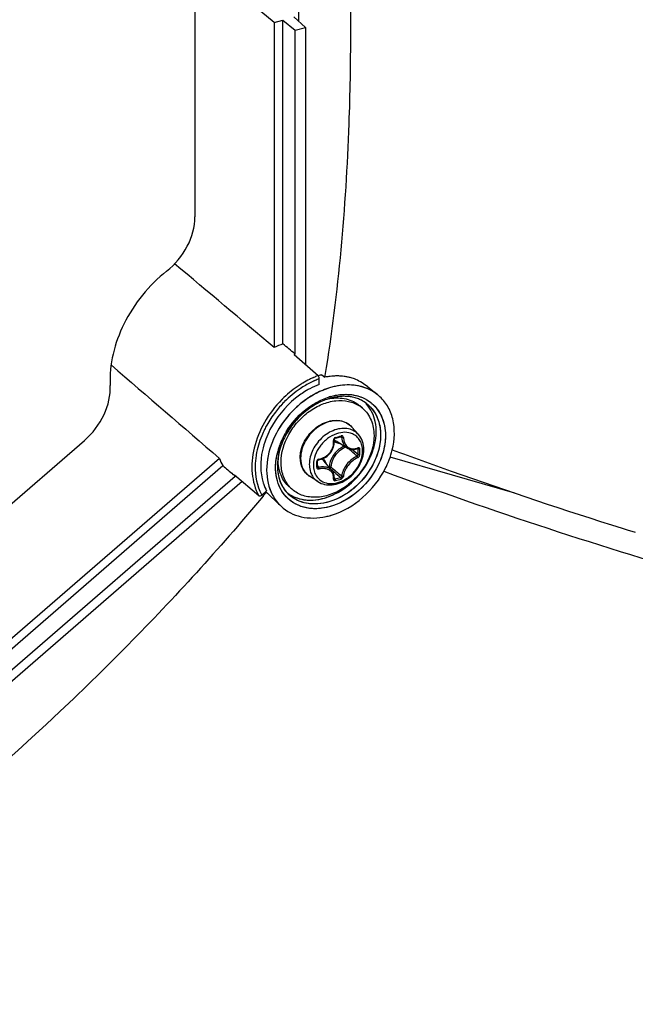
# Model space of a CAD drawing. Header units: millimetres. Extents: x 0 to 420, y 0 to 297.
# Tile 401 of 502: x 334.5 to 339.66, y 199.8 to 208.05. Entities that reach past the tile are written whole.
import ezdxf

# ---------------------------------------------------------------- set-up
doc = ezdxf.new("R2010")
doc.units = ezdxf.units.MM
doc.header["$LTSCALE"] = 23.1
doc.layers.get('0').update_dxf_attribs({"linetype": 'CONTINUOUS'})

msp = doc.modelspace()

# ---------------------------------------------------------------- linework, layer by layer
at = {"color": 7, "linetype": 'CONTINUOUS'}
for p, q in [((335.9715, 211.1814), (335.9715, 206.3993)), ((336.6361, 208.0271), (335.9715, 208.5801)), ((336.8418, 208.0375), (336.8418, 208.4152)), ((336.6361, 208.0271), (336.7097, 208.0483)), ((336.6361, 208.0271), (336.6361, 205.3039)), ((336.7097, 205.3352), (336.7097, 208.0483)), ((336.7097, 208.0483), (336.8128, 207.9626)), ((336.8007, 208.0746), (336.8976, 207.9871)), ((336.8128, 207.9626), (336.8976, 207.9871)), ((336.8128, 205.2482), (336.8128, 207.9626)), ((336.8976, 207.9871), (336.8976, 205.1626)), ((336.8041, 205.245), (336.8128, 205.2482)), ((336.8041, 205.245), (337.0042, 205.0687)), ((336.8128, 205.2482), (336.8093, 205.2511)), ((337.0141, 204.9958), (337.0141, 205.0427)), ((337.0349, 205.0754), (337.0595, 205.0552)), ((337.0614, 205.0709), (337.0587, 205.0553)), ((337.0617, 205.0704), (337.0592, 205.0548)), ((337.0595, 205.0552), (337.0604, 205.0554)), ((337.0605, 205.0554), (337.0595, 205.0552)), ((337.0605, 205.0554), (337.0595, 205.0552)), ((337.4204, 204.9753), (337.5028, 204.9096)), ((337.0974, 204.8905), (337.0981, 204.8907)), ((337.378, 204.795), (337.353, 204.8167)), ((337.343, 204.5751), (337.2876, 204.6376)), ((337.1391, 204.5326), (337.1393, 204.5341)), ((337.1393, 204.5341), (337.1398, 204.5357)), ((337.1398, 204.5357), (337.1405, 204.5372)), ((337.1405, 204.5372), (337.1413, 204.5387)), ((337.1413, 204.5387), (337.1423, 204.54)), ((337.1423, 204.54), (337.1434, 204.5412)), ((337.1434, 204.5412), (337.1447, 204.5422)), ((337.1447, 204.5422), (337.146, 204.543)), ((337.146, 204.543), (337.1473, 204.5436)), ((337.1473, 204.5436), (337.1478, 204.5438)), ((337.1478, 204.5438), (337.1627, 204.5479)), ((337.1627, 204.5479), (337.1716, 204.5504)), ((337.1716, 204.5504), (337.1804, 204.553)), ((337.1804, 204.553), (337.1952, 204.5574)), ((337.1921, 204.5565), (337.2032, 204.5505)), ((337.1941, 204.5554), (337.197, 204.5538)), ((337.1952, 204.5574), (337.1958, 204.5576)), ((337.1958, 204.5576), (337.1969, 204.5577)), ((337.1969, 204.5577), (337.1978, 204.5576)), ((337.1978, 204.5576), (337.1985, 204.5574)), ((337.1985, 204.5574), (337.1989, 204.5573)), ((331.3539, 201.3301), (335.0446, 204.5264)), ((337.1223, 204.4452), (337.1281, 204.4572)), ((337.1281, 204.4572), (337.1327, 204.4695)), ((337.1327, 204.4695), (337.1363, 204.4821)), ((337.1363, 204.4821), (337.1387, 204.4949)), ((337.1387, 204.4949), (337.1399, 204.5078)), ((337.1391, 204.5312), (337.1391, 204.5326)), ((337.1399, 204.5207), (337.1391, 204.5312)), ((337.1399, 204.5078), (337.1399, 204.5207)), ((337.249, 204.4613), (337.1562, 204.5188)), ((337.2489, 204.4613), (337.2527, 204.4591)), ((337.2527, 204.4591), (337.261, 204.4551)), ((337.261, 204.4551), (337.2699, 204.452)), ((337.2699, 204.452), (337.2791, 204.45)), ((337.3083, 204.45), (337.3183, 204.4521)), ((337.3183, 204.4521), (337.3283, 204.4552)), ((337.3283, 204.4552), (337.3357, 204.4582)), ((337.3329, 204.457), (337.3399, 204.4533)), ((337.3366, 204.4589), (337.3357, 204.4582)), ((337.3357, 204.4582), (337.3371, 204.4586)), ((337.3371, 204.4586), (337.3376, 204.4587)), ((336.1767, 204.3757), (333.4482, 202.0126)), ((337.02, 204.3661), (337.0327, 204.3697)), ((337.0327, 204.3697), (337.0451, 204.3743)), ((337.0451, 204.3743), (337.0571, 204.38)), ((337.0571, 204.38), (337.0685, 204.3868)), ((337.0685, 204.3868), (337.0794, 204.3945)), ((337.0794, 204.3945), (337.0897, 204.4032)), ((337.0897, 204.4032), (337.0992, 204.4126)), ((337.0992, 204.4126), (337.1078, 204.4229)), ((337.1078, 204.4229), (337.1155, 204.4338)), ((337.1155, 204.4338), (337.1223, 204.4452)), ((337.2791, 204.45), (337.2886, 204.4489)), ((337.2886, 204.4489), (337.2984, 204.4489)), ((337.2893, 204.4489), (337.2917, 204.4469)), ((337.2984, 204.4489), (337.3083, 204.45)), ((338.6554, 204.0839), (337.6084, 204.3861)), ((333.8456, 202.2718), (336.2049, 204.315)), ((336.9995, 204.3529), (336.9996, 204.3537)), ((336.9997, 204.3342), (336.9995, 204.3529)), ((336.9995, 204.3056), (336.9997, 204.3291)), ((336.9995, 204.3052), (336.9995, 204.3056)), ((336.9997, 204.3044), (336.9995, 204.3052)), ((336.9996, 204.3537), (336.9998, 204.355)), ((336.9996, 204.3125), (337.0089, 204.3001)), ((336.9997, 204.3291), (336.9997, 204.3342)), ((336.9999, 204.3037), (336.9997, 204.3044)), ((336.9998, 204.355), (337.0003, 204.3564)), ((337.0002, 204.3032), (336.9999, 204.3037)), ((337.0003, 204.3564), (337.001, 204.3578)), ((337.001, 204.3578), (337.0019, 204.3591)), ((337.0019, 204.3591), (337.003, 204.3604)), ((337.003, 204.3604), (337.0042, 204.3615)), ((337.0042, 204.3615), (337.0056, 204.3624)), ((337.0056, 204.3624), (337.007, 204.3632)), ((337.007, 204.3632), (337.0085, 204.3638)), ((337.0085, 204.3638), (337.0099, 204.3642)), ((337.0099, 204.3642), (337.0104, 204.3643)), ((337.0104, 204.3643), (337.02, 204.3661)), ((337.1212, 204.2725), (337.0512, 204.3558)), ((337.0981, 204.3052), (337.0945, 204.3042)), ((337.1078, 204.2884), (337.1412, 204.2601)), ((333.9471, 202.183), (336.3075, 204.2272)), ((336.2904, 204.2418), (336.2935, 204.2392)), ((336.2935, 204.2392), (336.3075, 204.2272)), ((336.5065, 204.063), (336.3038, 204.234)), ((336.3075, 204.2272), (336.3038, 204.234)), ((337.0016, 204.1808), (336.9318, 204.2267)), ((337.1259, 204.2662), (337.1212, 204.2724)), ((337.1306, 204.2583), (337.1259, 204.2662)), ((337.1344, 204.2499), (337.1306, 204.2583)), ((337.1373, 204.2411), (337.1344, 204.2499)), ((337.1391, 204.2318), (337.1373, 204.2411)), ((337.139, 204.2045), (337.1391, 204.2051)), ((337.1391, 204.2042), (337.139, 204.2045)), ((337.139, 204.2042), (337.1399, 204.2034)), ((337.139, 204.2042), (337.1391, 204.2042)), ((337.14, 204.2222), (337.1391, 204.2318)), ((337.1391, 204.2051), (337.1398, 204.2123)), ((337.1391, 204.2042), (337.1391, 204.2041)), ((337.1391, 204.2041), (337.1391, 204.2042)), ((337.1397, 204.2113), (337.1457, 204.2031)), ((337.1398, 204.2123), (337.14, 204.2222)), ((337.1399, 204.2034), (337.1408, 204.2029)), ((337.5596, 204.2645), (337.5546, 204.2663)), ((337.5597, 204.2643), (337.5547, 204.2662)), ((336.3669, 204.1807), (333.9895, 202.1218)), ((336.7889, 204.1147), (336.7639, 204.1363)), ((336.5363, 204.0512), (336.5296, 204.0434)), ((336.5423, 204.0584), (336.5297, 204.0434)), ((336.5721, 204.1026), (336.5314, 204.0674)), ((336.5423, 204.0585), (336.5363, 204.0512)), ((336.5664, 204.0965), (336.5792, 204.0845)), ((336.5701, 204.0921), (336.5674, 204.0889)), ((336.5703, 204.092), (336.5676, 204.0888)), ((336.6043, 204.0583), (336.5792, 204.0845)), ((336.6043, 204.0583), (336.6933, 203.9749)), ((337.1122, 203.8987), (337.1154, 203.8996)), ((339.5541, 203.7904), (339.596, 203.7773)), ((339.596, 203.7773), (339.6648, 203.7559))]:
    msp.add_line(p, q, dxfattribs=at)
for centre, radius, start, end in [((336.9706, 204.619), 0.7623, 110.01055, 116.02511), ((337.2945, 204.3077), 0.8147, 116.40453, 120.92885), ((337.2788, 204.3388), 0.7799, 114.05559, 116.38783), ((337.2737, 204.35), 0.7676, 113.88994, 114.04995), ((337.2724, 204.3528), 0.7645, 113.46485, 113.89012), ((337.2659, 204.3682), 0.7478, 110.87681, 113.47304), ((337.2765, 204.347), 0.7436, 113.58328, 113.95685), ((337.2694, 204.3637), 0.7255, 110.60589, 113.59433), ((337.2595, 204.3846), 0.7302, 110.4685, 110.8683), ((337.1525, 204.5088), 0.5786, 103.18877, 104.66168), ((337.1495, 204.5215), 0.5656, 101.69342, 103.18896), ((337.1705, 204.5193), 0.5473, 98.97335, 101.60411), ((337.1706, 204.5192), 0.5474, 98.97338, 101.60248), ((337.1677, 204.5369), 0.5295, 96.68885, 98.9718), ((337.1677, 204.5369), 0.5294, 96.68859, 98.97178), ((337.1655, 204.5565), 0.5098, 93.83181, 96.69279), ((337.1641, 204.5769), 0.4893, 91.47375, 93.8283), ((337.1641, 204.5769), 0.4893, 91.47363, 93.82851), ((337.1636, 204.596), 0.4702, 88.36668, 91.47661), ((337.1641, 204.6129), 0.4533, 85.9726, 88.36178), ((337.1653, 204.6296), 0.4366, 82.54847, 85.97843), ((337.1673, 204.6452), 0.4208, 80.19663, 82.54105), ((337.1697, 204.6588), 0.407, 76.21093, 80.20309), ((337.1724, 204.6703), 0.3952, 74.16715, 76.20089), ((337.1768, 204.6851), 0.3798, 67.92227, 74.19358), ((337.0934, 204.5496), 0.5373, 58.56751, 65.11267), ((337.3448, 204.2319), 0.9057, 124.824, 135.06734), ((337.3449, 204.2321), 0.8776, 124.01116, 135.11338), ((337.3175, 204.2696), 0.8592, 122.03139, 124.76533), ((337.3047, 204.2909), 0.8064, 116.54186, 123.98093), ((337.3079, 204.2847), 0.8413, 120.90955, 122.02559), ((337.2828, 204.3109), 0.736, 118.19694, 120.81412), ((337.2625, 204.3499), 0.692, 111.03547, 118.24496), ((337.2841, 204.3305), 0.7618, 114.82009, 116.48717), ((337.2791, 204.3413), 0.7498, 113.95751, 114.81811), ((337.3607, 204.215), 0.929, 135.02278, 135.32343), ((337.2419, 204.3927), 0.505, 106.8896, 109.02167), ((337.2414, 204.3954), 0.5023, 107.32178, 109.0726), ((337.2368, 204.4101), 0.4869, 106.11327, 107.31908), ((337.173, 204.4742), 0.4083, 100.98195, 101.45274), ((337.2388, 204.4028), 0.4945, 106.06174, 106.8851), ((337.1721, 204.4788), 0.4037, 99.99046, 100.98294), ((337.2521, 204.3962), 0.518, 106.11336, 107.38578), ((337.2348, 204.4173), 0.4795, 105.11339, 106.11153), ((337.237, 204.4091), 0.488, 105.11803, 106.06203), ((337.232, 204.4278), 0.4686, 102.17524, 105.12114), ((337.2353, 204.4154), 0.4814, 104.29817, 105.11776), ((337.2326, 204.4263), 0.4702, 102.20598, 104.30323), ((337.2268, 204.4527), 0.4432, 97.00366, 102.19859), ((337.2268, 204.4543), 0.4416, 97.02561, 102.2393), ((337.223, 204.4825), 0.4132, 93.55162, 96.98518), ((337.2225, 204.4872), 0.4084, 93.52504, 96.99907), ((337.2211, 204.5129), 0.3827, 87.98349, 93.5437), ((337.2212, 204.5136), 0.382, 88.00307, 93.57524), ((337.2218, 204.5377), 0.3579, 84.14986, 87.9618), ((337.2219, 204.5391), 0.3565, 84.14774, 87.97472), ((337.2244, 204.5616), 0.3339, 77.96087, 84.16946), ((337.2285, 204.5817), 0.3133, 73.92367, 77.9326), ((337.2288, 204.5831), 0.3119, 73.90672, 77.93425), ((337.2328, 204.5966), 0.2979, 66.58429, 73.91867), ((337.2331, 204.5974), 0.297, 66.57997, 73.9364), ((337.2371, 204.607), 0.2865, 62.93987, 66.55519), ((337.2373, 204.6075), 0.286, 62.92836, 66.54971), ((337.2858, 204.638), 0.3475, 49.43387, 51.39061), ((337.2859, 204.6381), 0.3474, 49.4293, 51.38417), ((337.3648, 204.2112), 0.9065, 135.37414, 142.50141), ((337.362, 204.2139), 0.9026, 135.05983, 135.37007), ((337.2116, 204.6028), 0.2542, 49.1138, 56.51182), ((337.2428, 204.6178), 0.2744, 51.44966, 62.96675), ((337.2429, 204.618), 0.2742, 51.45353, 62.98167), ((337.2003, 204.6405), 0.2832, 42.60205, 45.79799), ((337.1994, 204.6397), 0.2844, 41.99977, 42.60766), ((337.1994, 204.6397), 0.2844, 41.99938, 42.60345), ((337.35, 204.2221), 0.888, 142.47888, 150.94315), ((337.3207, 204.2389), 0.8543, 150.97463, 153.65899), ((337.2744, 204.2701), 0.7576, 152.80155, 159.49377), ((337.1723, 204.5355), 0.1539, 50.53518, 52.38989), ((337.1725, 204.5357), 0.1537, 47.20358, 50.53486), ((337.172, 204.5352), 0.1545, 41.53019, 47.1948), ((337.319, 204.2332), 0.7526, 153.66759, 157.53994), ((337.2925, 204.2598), 0.6505, 155.04119, 155.97874), ((337.2878, 204.2621), 0.6452, 154.64806, 155.80944), ((337.2966, 204.2579), 0.655, 154.55998, 155.04174), ((337.2907, 204.2608), 0.6484, 153.67747, 154.64832), ((337.3013, 204.2556), 0.6602, 153.25461, 154.55894), ((337.2939, 204.2592), 0.652, 153.18809, 153.67746), ((337.3088, 204.2518), 0.6686, 151.21134, 153.25338), ((337.3044, 204.2538), 0.6637, 151.20791, 153.18386), ((337.2756, 204.2738), 0.6183, 153.6767, 155.3413), ((337.2827, 204.2704), 0.6262, 153.70832, 155.32848), ((337.2913, 204.2661), 0.6358, 151.56353, 153.7075), ((337.2858, 204.2687), 0.6297, 151.52987, 153.67188), ((337.3205, 204.2449), 0.6822, 148.64734, 151.20639), ((337.3159, 204.2479), 0.6767, 148.91513, 151.21155), ((336.6178, 206.4833), 2.0045, 285.39308, 286.80749), ((337.2386, 204.352), 0.2433, 109.04197, 109.22932), ((337.3036, 204.2397), 0.7359, 157.47069, 158.15358), ((337.3039, 204.2396), 0.7362, 157.55088, 158.15746), ((337.2321, 204.2822), 0.586, 161.88681, 166.32949), ((337.2378, 204.2805), 0.5919, 161.79247, 163.40716), ((337.2533, 204.2755), 0.6082, 161.24763, 161.9114), ((337.248, 204.2772), 0.6027, 161.11536, 161.79534), ((337.2571, 204.2742), 0.6122, 160.89315, 161.24797), ((337.2717, 204.2687), 0.6279, 155.95239, 161.08626), ((337.274, 204.2681), 0.6302, 155.79133, 160.87206), ((337.2151, 204.2958), 0.5539, 162.61961, 164.3586), ((337.255, 204.2828), 0.5958, 155.29789, 162.58114), ((337.2536, 204.2831), 0.5944, 155.2734, 162.55948), ((337.2035, 204.5951), 0.0898, 224.14979, 225.13489), ((337.2037, 204.5954), 0.0901, 225.16768, 238.19258), ((337.3046, 204.2935), 0.202, 114.0645, 126.40526), ((329.152, 194.8872), 12.5417, 49.56104, 49.72441), ((337.2942, 204.5616), 0.1071, 290.31697, 292.26307), ((337.293, 204.5646), 0.1103, 292.2624, 294.07545), ((335.8746, 204.4296), 1.4654, 0.00233, 0.92882), ((335.8764, 204.4287), 1.4783, 0.0024, 0.92888), ((336.5943, 204.5325), 0.446, 200.58378, 209.17898), ((337.1527, 204.2935), 0.6769, 170.52474, 171.04722), ((337.2011, 204.2899), 0.5541, 166.34963, 168.42906), ((337.2216, 204.2853), 0.575, 163.40292, 166.31954), ((337.1499, 204.3095), 0.4872, 171.28513, 173.56759), ((337.1482, 204.3096), 0.4855, 172.51311, 173.57044), ((337.1583, 204.3083), 0.4956, 170.95042, 172.51144), ((337.0665, 204.3639), 0.3977, 177.18128, 179.9886), ((337.1871, 204.3033), 0.5249, 164.31976, 170.90475), ((337.0772, 204.3635), 0.4085, 176.79144, 177.19204), ((337.0157, 204.3485), 0.0216, 99.06376, 106.76369), ((336.9821, 204.2978), 0.0902, 40.02572, 53.88647), ((337.3183, 204.2756), 0.2113, 135.09832, 148.10442), ((329.8871, 195.7486), 11.4092, 49.26308, 49.56466), ((329.3086, 194.9506), 12.4061, 49.65654, 49.94798), ((335.9233, 204.4296), 1.4168, 359.05537, 0.00295), ((335.9255, 204.4287), 1.4292, 359.05547, 0.00301), ((334.8523, 204.3243), 2.1407, 0.00233, 0.64253), ((334.9323, 204.3243), 2.0607, 359.34524, 0.00194), ((336.9968, 204.3056), 0.00271, 351.60329, 359.32144), ((336.9669, 204.2975), 0.1114, 16.50857, 23.3442), ((344.764, 213.3894), 11.8794, 229.89404, 230.16205), ((336.8833, 204.6403), 0.7688, 333.03735, 333.33657), ((336.8849, 204.6395), 0.767, 333.33655, 333.68263), ((336.8864, 204.6388), 0.7653, 333.33401, 333.67764), ((336.8943, 204.6349), 0.7565, 333.67652, 336.5845), ((336.895, 204.6346), 0.7557, 333.67237, 336.58668), ((344.2541, 212.6817), 11.0235, 229.81565, 230.16603), ((336.7709, 205.5902), 1.4368, 285.12112, 287.07727), ((343.8156, 212.2522), 10.3986, 230.16047, 230.51372), ((336.9493, 204.2974), 0.4248, 197.27001, 198.30559), ((336.9554, 204.3069), 0.2543, 221.70798, 229.09647), ((336.7716, 205.5883), 1.4495, 285.13021, 287.08635), ((336.8988, 204.2656), 0.4174, 207.38652, 208.34589), ((321.3582, 216.7491), 19.7891, 320.11157, 320.22603), ((336.9568, 204.2466), 0.3791, 208.28896, 208.50807), ((336.9163, 204.3126), 0.283, 232.5931, 236.28966), ((336.9178, 204.3148), 0.2857, 236.28886, 238.55735), ((336.9178, 204.3148), 0.2856, 236.28857, 238.56261), ((336.9454, 204.4616), 0.5872, 282.31726, 286.1187), ((336.9456, 204.4612), 0.5867, 282.3149, 286.12638), ((336.9408, 204.4782), 0.6044, 286.1021, 286.47325), ((336.9412, 204.4771), 0.6032, 286.11084, 286.476), ((336.94, 204.4809), 0.6072, 286.47321, 286.78892)]:
    msp.add_arc(centre, radius, start, end, dxfattribs=at)
for centre, major_axis, ratio, start_param, end_param in [((328.1697, 211.75), (25.0483, -20.8516), 0.015014, 1.238528, 1.273737), ((324.8988, 214.5543), (26.7203, -22.2435), 0.015014, 1.121328, 1.125484), ((328.3535, 212.1213), (24.6843, -21.5865), 0.02203, -1.267664, -1.229101), ((325.0949, 214.9504), (26.332, -23.0274), 0.02203, -1.116057, -1.112472)]:
    msp.add_ellipse(centre, major_axis=major_axis, ratio=ratio, start_param=start_param, end_param=end_param, dxfattribs=at)
for points, knots in [([(330.5331, 203.6439), (330.9158, 205.0107), (332.7603, 210.5366), (335.6453, 215.7009), (338.254, 219.2455)], [0, 0, 0, 0, 0.243865, 1, 1, 1, 1]), ([(332.3088, 203.3071), (332.6756, 204.6134), (334.4421, 209.8941), (337.2002, 214.8297), (339.6931, 218.2181)], [0, 0, 0, 0, 0.243886, 1, 1, 1, 1]), ([(337.0846, 210.9913), (337.1159, 210.7298), (337.2235, 209.7157), (337.2751, 208.6953), (337.2751, 207.9389)], [0, 0, 0, 0, 0.258242, 1, 1, 1, 1]), ([(337.2751, 207.9389), (337.2751, 207.6859), (337.2586, 206.7268), (337.1745, 205.7678), (337.0617, 205.0704)], [0, 0, 0, 0, 0.263653, 1, 1, 1, 1]), ([(335.734, 205.9445), (335.805, 206.0009), (335.9207, 206.1392), (335.9715, 206.3148), (335.9715, 206.3993)], [0, 0, 0, 0, 0.517639, 1, 1, 1, 1]), ([(335.734, 205.9445), (335.5852, 205.8262), (335.3457, 205.5347), (335.2507, 205.1627), (335.2605, 204.9875)], [0, 0, 0, 0, 0.520027, 1, 1, 1, 1]), ([(337.0141, 205.0427), (337.0141, 205.0501), (337.0114, 205.0598), (337.0057, 205.0674), (337.0042, 205.0687)], [0, 0, 0, 0, 0.78628, 1, 1, 1, 1]), ([(335.0446, 204.5264), (335.1131, 204.5857), (335.2226, 204.7273), (335.2651, 204.9043), (335.2605, 204.9875)], [0, 0, 0, 0, 0.520578, 1, 1, 1, 1]), ([(337.4153, 204.9608), (337.3738, 204.9778), (337.2806, 204.9974), (337.0797, 204.9769), (336.9368, 204.8995), (336.8546, 204.8316)], [0, 0, 0, 0, 0.224372, 0.466489, 1, 1, 1, 1]), ([(337.1084, 204.9688), (337.086, 204.9624), (336.995, 204.9303), (336.9113, 204.8785), (336.8549, 204.8319)], [0, 0, 0, 0, 0.241167, 1, 1, 1, 1]), ([(337.4142, 204.9613), (337.3683, 204.9799), (337.2641, 204.9995), (337.1601, 204.9838), (337.1084, 204.9688)], [0, 0, 0, 0, 0.478686, 1, 1, 1, 1]), ([(336.7001, 204.8682), (336.6437, 204.8111), (336.5469, 204.6843), (336.459, 204.4702), (336.4383, 204.2547), (336.4757, 204.1196), (336.5065, 204.063)], [0, 0, 0, 0, 0.27368, 0.537112, 0.779952, 1, 1, 1, 1]), ([(336.9057, 204.943), (336.8738, 204.9239), (336.7507, 204.8376), (336.6521, 204.7168), (336.6006, 204.6164)], [0, 0, 0, 0, 0.247907, 1, 1, 1, 1]), ([(337.0773, 204.8702), (337.042, 204.858), (336.9015, 204.7919), (336.7881, 204.672), (336.7322, 204.5689)], [0, 0, 0, 0, 0.241356, 1, 1, 1, 1]), ([(337.0773, 204.8702), (337.042, 204.8581), (336.9015, 204.7919), (336.7882, 204.672), (336.7322, 204.5689)], [0, 0, 0, 0, 0.241241, 1, 1, 1, 1]), ([(336.9536, 204.8223), (336.965, 204.8297), (337.0106, 204.8571), (337.0597, 204.8787), (337.0973, 204.8905)], [0, 0, 0, 0, 0.256628, 1, 1, 1, 1]), ([(337.0981, 204.8907), (337.1554, 204.9085), (337.2717, 204.9247), (337.3849, 204.8866), (337.4295, 204.8561)], [0, 0, 0, 0, 0.52615, 1, 1, 1, 1]), ([(337.102, 204.8764), (337.1473, 204.8843), (337.2174, 204.8844), (337.3014, 204.8543), (337.3372, 204.8304), (337.353, 204.8167)], [0, 0, 0, 0, 0.519584, 0.76284, 1, 1, 1, 1]), ([(337.1084, 204.8938), (337.165, 204.9101), (337.2801, 204.9235), (337.4417, 204.8658), (337.5487, 204.7338), (337.5808, 204.5591), (337.5417, 204.3713), (337.4107, 204.1397), (337.236, 204.0095), (337.1085, 203.9726)], [0, 0, 0, 0, 0.121621, 0.231441, 0.339036, 0.455715, 0.58604, 0.726441, 1, 1, 1, 1]), ([(337.6265, 204.4469), (337.647, 204.5309), (337.6529, 204.6634), (337.5911, 204.8171), (337.5405, 204.8775), (337.5119, 204.902)], [0, 0, 0, 0, 0.528621, 0.769184, 1, 1, 1, 1]), ([(337.6265, 204.4467), (337.647, 204.5307), (337.6529, 204.6633), (337.5912, 204.817), (337.5406, 204.8775), (337.5119, 204.902)], [0, 0, 0, 0, 0.528422, 0.769016, 1, 1, 1, 1]), ([(336.8549, 204.8319), (336.8297, 204.8111), (336.7349, 204.7225), (336.6611, 204.6112), (336.6239, 204.5217)], [0, 0, 0, 0, 0.252039, 1, 1, 1, 1]), ([(336.8546, 204.8316), (336.7891, 204.7774), (336.7126, 204.6907), (336.657, 204.5922), (336.6445, 204.567)], [0, 0, 0, 0, 0.751657, 1, 1, 1, 1]), ([(336.6937, 204.3424), (336.6937, 204.4229), (336.7322, 204.5479), (336.8297, 204.6845), (336.9256, 204.7716), (337.0345, 204.8329), (337.1483, 204.8635), (337.2582, 204.86), (337.3241, 204.8333), (337.3519, 204.8148)], [0, 0, 0, 0, 0.254142, 0.391, 0.527564, 0.659013, 0.781772, 0.894694, 1, 1, 1, 1]), ([(336.7364, 204.5973), (336.7771, 204.6648), (336.8473, 204.7462), (336.9318, 204.8082), (336.9536, 204.8223)], [0, 0, 0, 0, 0.752115, 1, 1, 1, 1]), ([(336.738, 204.5999), (336.7519, 204.6228), (336.8124, 204.7103), (336.8929, 204.7843), (336.9604, 204.8266)], [0, 0, 0, 0, 0.25176, 1, 1, 1, 1]), ([(337.4138, 204.8324), (337.4422, 204.8097), (337.4916, 204.7509), (337.5294, 204.6387), (337.5304, 204.5123), (337.4835, 204.3354), (337.348, 204.1386), (337.1821, 204.0367), (337.0939, 204.0113)], [0, 0, 0, 0, 0.104524, 0.214592, 0.333967, 0.462949, 0.735941, 1, 1, 1, 1]), ([(337.378, 204.795), (337.3932, 204.7819), (337.4209, 204.7514), (337.4619, 204.6769), (337.4732, 204.6111), (337.4732, 204.5674)], [0, 0, 0, 0, 0.238021, 0.481682, 1, 1, 1, 1]), ([(337.4803, 204.5005), (337.4932, 204.5601), (337.4988, 204.6792), (337.4472, 204.7895), (337.4107, 204.83)], [0, 0, 0, 0, 0.52857, 1, 1, 1, 1]), ([(337.4803, 204.5005), (337.4932, 204.5601), (337.4988, 204.6792), (337.4472, 204.7895), (337.4107, 204.83)], [0, 0, 0, 0, 0.528563, 1, 1, 1, 1]), ([(337.4138, 204.8324), (337.4449, 204.8075), (337.4984, 204.7414), (337.5338, 204.6149), (337.5251, 204.4743), (337.4925, 204.3822), (337.4703, 204.3373)], [0, 0, 0, 0, 0.222971, 0.459982, 0.719377, 1, 1, 1, 1]), ([(337.4295, 204.8561), (337.4658, 204.8313), (337.5295, 204.7625), (337.574, 204.6247), (337.5674, 204.4696), (337.5319, 204.3678), (337.5074, 204.3181)], [0, 0, 0, 0, 0.223214, 0.459267, 0.718396, 1, 1, 1, 1]), ([(336.5551, 204.618), (336.5466, 204.6007), (336.5156, 204.5325), (336.4942, 204.4598), (336.485, 204.4049)], [0, 0, 0, 0, 0.256832, 1, 1, 1, 1]), ([(337.2663, 204.6575), (337.25, 204.67), (337.2106, 204.6891), (337.1432, 204.6945), (337.0725, 204.6781), (337.0043, 204.6419), (336.9439, 204.589), (336.8823, 204.5049), (336.8578, 204.4272), (336.8578, 204.3772)], [0, 0, 0, 0, 0.104897, 0.216899, 0.338904, 0.47012, 0.607003, 0.744549, 1, 1, 1, 1]), ([(336.8625, 204.4477), (336.8751, 204.4974), (336.9263, 204.591), (337.0115, 204.655), (337.059, 204.6745)], [0, 0, 0, 0, 0.499995, 1, 1, 1, 1]), ([(337.2735, 204.6193), (337.2558, 204.6247), (337.2171, 204.6296), (337.1576, 204.6203), (337.0984, 204.5954), (337.0249, 204.5439), (336.9549, 204.4554), (336.9306, 204.3674), (336.9306, 204.3252)], [0, 0, 0, 0, 0.108641, 0.225762, 0.35139, 0.483442, 0.751147, 1, 1, 1, 1]), ([(337.059, 204.6745), (337.0795, 204.683), (337.1215, 204.695), (337.1852, 204.6954), (337.2433, 204.6768), (337.2748, 204.652), (337.2876, 204.6376)], [0, 0, 0, 0, 0.270574, 0.524505, 0.765155, 1, 1, 1, 1]), ([(337.343, 204.5751), (337.3338, 204.5853), (337.3124, 204.6036), (337.2868, 204.6152), (337.2735, 204.6193)], [0, 0, 0, 0, 0.49562, 1, 1, 1, 1]), ([(336.5649, 204.5355), (336.5533, 204.5046), (336.5181, 204.3871), (336.517, 204.257), (336.5437, 204.1713)], [0, 0, 0, 0, 0.268826, 1, 1, 1, 1]), ([(337.4732, 204.5674), (337.4732, 204.4833), (337.4313, 204.3529), (337.3265, 204.213), (337.2242, 204.1257), (337.1091, 204.0675), (336.9907, 204.0434), (336.8787, 204.0568), (336.8148, 204.0922), (336.7889, 204.1147)], [0, 0, 0, 0, 0.256473, 0.394543, 0.531644, 0.662632, 0.784011, 0.89531, 1, 1, 1, 1]), ([(337.1585, 204.5817), (337.1316, 204.5723), (337.0796, 204.5432), (336.9991, 204.4618), (336.9644, 204.3753), (336.9644, 204.3195)], [0, 0, 0, 0, 0.249772, 0.51087, 1, 1, 1, 1]), ([(337.1499, 204.5507), (337.145, 204.5493), (337.1361, 204.5424), (337.1331, 204.5315), (337.1337, 204.5264)], [0, 0, 0, 0, 0.497141, 1, 1, 1, 1]), ([(337.1499, 204.5507), (337.15, 204.5498), (337.1501, 204.5475), (337.1494, 204.5442), (337.1478, 204.5438)], [0, 0, 0, 0, 0.348, 1, 1, 1, 1]), ([(337.2923, 204.5812), (337.2727, 204.5898), (337.2268, 204.5984), (337.1816, 204.5896), (337.1592, 204.5819)], [0, 0, 0, 0, 0.475922, 1, 1, 1, 1]), ([(337.1974, 204.5644), (337.1975, 204.5635), (337.1976, 204.5612), (337.1968, 204.5579), (337.1952, 204.5574)], [0, 0, 0, 0, 0.339767, 1, 1, 1, 1]), ([(337.2166, 204.5503), (337.2163, 204.5548), (337.213, 204.562), (337.2043, 204.5655), (337.1996, 204.565), (337.1974, 204.5644)], [0, 0, 0, 0, 0.502703, 0.74499, 1, 1, 1, 1]), ([(337.2032, 204.5505), (337.2031, 204.5512), (337.2026, 204.5539), (337.2006, 204.5563), (337.1989, 204.5573)], [0, 0, 0, 0, 0.264576, 1, 1, 1, 1]), ([(337.2032, 204.5505), (337.2042, 204.5322), (337.2117, 204.4976), (337.2352, 204.4699), (337.2489, 204.4613)], [0, 0, 0, 0, 0.531229, 1, 1, 1, 1]), ([(337.2166, 204.5502), (337.2142, 204.5496), (337.2097, 204.5492), (337.2051, 204.5496), (337.2032, 204.5505)], [0, 0, 0, 0, 0.5364, 1, 1, 1, 1]), ([(337.2166, 204.5503), (337.2173, 204.5379), (337.2217, 204.5141), (337.238, 204.4832), (337.2631, 204.4618), (337.2839, 204.4561), (337.2941, 204.4554)], [0, 0, 0, 0, 0.279104, 0.533854, 0.769255, 1, 1, 1, 1]), ([(337.3773, 204.4387), (337.3773, 204.4544), (337.3739, 204.4848), (337.3571, 204.5265), (337.3295, 204.5602), (337.3052, 204.5755), (337.2923, 204.5812)], [0, 0, 0, 0, 0.267263, 0.518158, 0.759229, 1, 1, 1, 1]), ([(337.3873, 204.4499), (337.3873, 204.4729), (337.3805, 204.5184), (337.3575, 204.5586), (337.343, 204.5751)], [0, 0, 0, 0, 0.512429, 1, 1, 1, 1]), ([(336.6206, 204.5135), (336.5905, 204.4385), (336.5559, 204.286), (336.589, 204.1299), (336.6229, 204.0669)], [0, 0, 0, 0, 0.530167, 1, 1, 1, 1]), ([(336.6206, 204.5135), (336.5906, 204.4388), (336.556, 204.287), (336.5885, 204.1316), (336.622, 204.0686)], [0, 0, 0, 0, 0.530022, 1, 1, 1, 1]), ([(337.0123, 204.3698), (337.03, 204.3726), (337.0651, 204.3857), (337.1068, 204.4229), (337.1324, 204.4722), (337.1358, 204.509), (337.1337, 204.5264)], [0, 0, 0, 0, 0.24849, 0.504031, 0.757203, 1, 1, 1, 1]), ([(337.0585, 204.0435), (337.1608, 204.0731), (337.3484, 204.1984), (337.4574, 204.3952), (337.4803, 204.5005)], [0, 0, 0, 0, 0.496993, 1, 1, 1, 1]), ([(337.1847, 204.4561), (337.1768, 204.4502), (337.1468, 204.4249), (337.1235, 204.3915), (337.1122, 204.3644)], [0, 0, 0, 0, 0.251119, 1, 1, 1, 1]), ([(337.1337, 204.5263), (337.1352, 204.5268), (337.1373, 204.5275), (337.1392, 204.5296), (337.1391, 204.5305)], [0, 0, 0, 0, 0.63264, 1, 1, 1, 1]), ([(337.1398, 204.5188), (337.1431, 204.5164), (337.1571, 204.5074), (337.1734, 204.5022), (337.1858, 204.5004)], [0, 0, 0, 0, 0.245283, 1, 1, 1, 1]), ([(337.2362, 204.4693), (337.2301, 204.467), (337.2053, 204.4558), (337.1832, 204.4392), (337.1687, 204.4247)], [0, 0, 0, 0, 0.242416, 1, 1, 1, 1]), ([(337.2941, 204.4554), (337.2972, 204.4552), (337.3098, 204.4551), (337.3224, 204.4578), (337.3314, 204.4612)], [0, 0, 0, 0, 0.242499, 1, 1, 1, 1]), ([(337.338, 204.4639), (337.338, 204.4633), (337.338, 204.4616), (337.3375, 204.4597), (337.3366, 204.4589)], [0, 0, 0, 0, 0.296838, 1, 1, 1, 1]), ([(337.3399, 204.4533), (337.3399, 204.4539), (337.3398, 204.4559), (337.3387, 204.458), (337.3375, 204.4587)], [0, 0, 0, 0, 0.295427, 1, 1, 1, 1]), ([(337.3545, 204.4527), (337.3544, 204.4567), (337.352, 204.4634), (337.3439, 204.4657), (337.3399, 204.4647), (337.338, 204.4639)], [0, 0, 0, 0, 0.500392, 0.734456, 1, 1, 1, 1]), ([(337.3545, 204.4527), (337.3521, 204.4517), (337.347, 204.4511), (337.3419, 204.452), (337.3399, 204.4533)], [0, 0, 0, 0, 0.520163, 1, 1, 1, 1]), ([(337.4335, 204.3683), (337.4388, 204.379), (337.4583, 204.4216), (337.4729, 204.4664), (337.4803, 204.5005)], [0, 0, 0, 0, 0.255254, 1, 1, 1, 1]), ([(336.484, 204.3988), (336.4794, 204.3696), (336.4692, 204.2598), (336.491, 204.1454), (336.5282, 204.0736)], [0, 0, 0, 0, 0.267535, 1, 1, 1, 1]), ([(337.1085, 203.9726), (337.0433, 203.9538), (336.9093, 203.9412), (336.7283, 204.0329), (336.6378, 204.2163), (336.6463, 204.3532), (336.6629, 204.4213)], [0, 0, 0, 0, 0.260056, 0.493494, 0.731313, 1, 1, 1, 1]), ([(336.7366, 204.054), (336.6975, 204.0963), (336.6412, 204.2119), (336.6454, 204.3379), (336.6583, 204.401)], [0, 0, 0, 0, 0.471796, 1, 1, 1, 1]), ([(336.7687, 204.0711), (336.8179, 204.041), (336.9442, 204.0103), (337.1379, 204.0599), (337.3132, 204.1829), (337.4009, 204.3026), (337.4335, 204.3683)], [0, 0, 0, 0, 0.214983, 0.458112, 0.726161, 1, 1, 1, 1]), ([(336.8542, 204.3829), (336.8542, 204.3882), (336.8549, 204.41), (336.8585, 204.4317), (336.8625, 204.4477)], [0, 0, 0, 0, 0.244438, 1, 1, 1, 1]), ([(336.9318, 204.2267), (336.9196, 204.2347), (336.8971, 204.2543), (336.8635, 204.305), (336.8542, 204.352), (336.8542, 204.3829)], [0, 0, 0, 0, 0.241984, 0.486768, 1, 1, 1, 1]), ([(336.8578, 204.3772), (336.8578, 204.3472), (336.8666, 204.3018), (336.8988, 204.253), (336.9202, 204.2343), (336.9318, 204.2267)], [0, 0, 0, 0, 0.517982, 0.760912, 1, 1, 1, 1]), ([(336.9884, 204.2299), (336.9988, 204.2132), (337.0278, 204.1834), (337.0878, 204.1619), (337.1555, 204.165), (337.2237, 204.1909), (337.2858, 204.2364), (337.3507, 204.3141), (337.3773, 204.3899), (337.3773, 204.4387)], [0, 0, 0, 0, 0.105488, 0.213714, 0.331476, 0.460622, 0.598286, 0.738716, 1, 1, 1, 1]), ([(337.0095, 204.3692), (337.0049, 204.3678), (336.9966, 204.3622), (336.9928, 204.3528), (336.9929, 204.3483)], [0, 0, 0, 0, 0.515676, 1, 1, 1, 1]), ([(337.0016, 204.1808), (337.0187, 204.1696), (337.0584, 204.1533), (337.1241, 204.1506), (337.1908, 204.1679), (337.2539, 204.2028), (337.3091, 204.2525), (337.3654, 204.331), (337.3873, 204.4032), (337.3873, 204.4499)], [0, 0, 0, 0, 0.11076, 0.226584, 0.349536, 0.479279, 0.613227, 0.747471, 1, 1, 1, 1]), ([(337.0123, 204.3698), (337.0123, 204.3685), (337.0122, 204.3666), (337.0111, 204.3644), (337.0104, 204.3643)], [0, 0, 0, 0, 0.650306, 1, 1, 1, 1]), ([(337.0692, 204.3416), (337.0678, 204.3448), (337.0618, 204.357), (337.0534, 204.3679), (337.046, 204.3748)], [0, 0, 0, 0, 0.255247, 1, 1, 1, 1]), ([(337.139, 204.3872), (337.1349, 204.3806), (337.1207, 204.3547), (337.1124, 204.3252), (337.1113, 204.3034)], [0, 0, 0, 0, 0.261592, 1, 1, 1, 1]), ([(337.3326, 204.3935), (337.3159, 204.3874), (337.2832, 204.3681), (337.2431, 204.3275), (337.2141, 204.2793), (337.2043, 204.2437), (337.2032, 204.2268)], [0, 0, 0, 0, 0.24174, 0.507568, 0.769195, 1, 1, 1, 1]), ([(337.338, 204.381), (337.3224, 204.3751), (337.2919, 204.3568), (337.2544, 204.3187), (337.2272, 204.2736), (337.2177, 204.2403), (337.2166, 204.2245)], [0, 0, 0, 0, 0.241461, 0.507728, 0.769702, 1, 1, 1, 1]), ([(337.3326, 204.3935), (337.3337, 204.394), (337.3378, 204.397), (337.34, 204.4024), (337.3399, 204.4062)], [0, 0, 0, 0, 0.233629, 1, 1, 1, 1]), ([(337.338, 204.381), (337.3382, 204.3846), (337.3366, 204.3894), (337.3334, 204.3929), (337.3326, 204.3935)], [0, 0, 0, 0, 0.766459, 1, 1, 1, 1]), ([(337.338, 204.381), (337.3402, 204.3819), (337.3488, 204.3873), (337.3543, 204.3975), (337.3545, 204.4051)], [0, 0, 0, 0, 0.2401, 1, 1, 1, 1]), ([(337.3545, 204.4051), (337.3521, 204.4041), (337.347, 204.4036), (337.3418, 204.4048), (337.3399, 204.4062)], [0, 0, 0, 0, 0.516682, 1, 1, 1, 1]), ([(337.5885, 204.3343), (337.5925, 204.3435), (337.6075, 204.3802), (337.6195, 204.4181), (337.6265, 204.4469)], [0, 0, 0, 0, 0.253863, 1, 1, 1, 1]), ([(337.5885, 204.3343), (337.5925, 204.3435), (337.6075, 204.3801), (337.6195, 204.418), (337.6265, 204.4467)], [0, 0, 0, 0, 0.253897, 1, 1, 1, 1]), ([(337.6264, 204.4466), (337.7911, 204.3864), (338.4299, 204.1567), (339.0737, 203.9409), (339.5541, 203.7904)], [0, 0, 0, 0, 0.258419, 1, 1, 1, 1]), ([(336.6658, 204.364), (336.6596, 204.3091), (336.6653, 204.2017), (336.7213, 204.1075), (336.757, 204.074)], [0, 0, 0, 0, 0.52998, 1, 1, 1, 1]), ([(336.6658, 204.3641), (336.6608, 204.3196), (336.6629, 204.2328), (336.696, 204.1515), (336.7189, 204.1183)], [0, 0, 0, 0, 0.525746, 1, 1, 1, 1]), ([(336.7639, 204.1363), (336.7487, 204.1495), (336.721, 204.18), (336.68, 204.2545), (336.6687, 204.3202), (336.6687, 204.364)], [0, 0, 0, 0, 0.238021, 0.481682, 1, 1, 1, 1]), ([(336.7655, 204.1377), (336.742, 204.1641), (336.7045, 204.2299), (336.6937, 204.3042), (336.6937, 204.3424)], [0, 0, 0, 0, 0.481107, 1, 1, 1, 1]), ([(337.5074, 204.3181), (337.4688, 204.2401), (337.362, 204.1006), (337.1495, 203.9674), (336.9491, 203.942), (336.8132, 203.9881), (336.759, 204.0299), (336.7366, 204.054)], [0, 0, 0, 0, 0.278581, 0.547647, 0.785737, 0.894485, 1, 1, 1, 1]), ([(337.4703, 204.3373), (337.4348, 204.2656), (337.3373, 204.1369), (337.1432, 204.0114), (336.9594, 203.9823), (336.8316, 204.0181), (336.7791, 204.0532), (336.757, 204.074)], [0, 0, 0, 0, 0.277344, 0.546146, 0.78549, 0.894711, 1, 1, 1, 1]), ([(336.9306, 204.3252), (336.9306, 204.3179), (336.9319, 204.29), (336.939, 204.2623), (336.9477, 204.2436)], [0, 0, 0, 0, 0.261199, 1, 1, 1, 1]), ([(336.9644, 204.3195), (336.9644, 204.3034), (336.9681, 204.272), (336.9804, 204.2428), (336.9884, 204.2299)], [0, 0, 0, 0, 0.516185, 1, 1, 1, 1]), ([(336.9929, 204.3008), (336.9928, 204.2986), (336.9938, 204.2941), (336.9999, 204.2869), (337.0077, 204.286), (337.0123, 204.287)], [0, 0, 0, 0, 0.245151, 0.483798, 1, 1, 1, 1]), ([(336.9929, 204.3483), (336.9938, 204.3485), (336.9964, 204.3491), (336.9996, 204.3511), (336.9995, 204.3529)], [0, 0, 0, 0, 0.335626, 1, 1, 1, 1]), ([(336.9929, 204.3008), (336.9937, 204.3009), (336.9963, 204.3015), (336.9992, 204.3034), (336.9995, 204.3052)], [0, 0, 0, 0, 0.321323, 1, 1, 1, 1]), ([(337.0002, 204.3032), (337.0011, 204.302), (337.0039, 204.3), (337.0073, 204.2998), (337.0089, 204.3001)], [0, 0, 0, 0, 0.481798, 1, 1, 1, 1]), ([(337.1212, 204.2725), (337.1154, 204.2793), (337.1007, 204.2915), (337.0732, 204.3021), (337.0417, 204.3053), (337.0199, 204.3025), (337.0089, 204.3001)], [0, 0, 0, 0, 0.222882, 0.461558, 0.720944, 1, 1, 1, 1]), ([(337.0123, 204.287), (337.0123, 204.2894), (337.0115, 204.2939), (337.01, 204.2983), (337.0089, 204.3001)], [0, 0, 0, 0, 0.526671, 1, 1, 1, 1]), ([(337.1245, 204.2515), (337.1198, 204.2594), (337.1066, 204.274), (337.0791, 204.2873), (337.0465, 204.292), (337.0238, 204.2895), (337.0123, 204.287)], [0, 0, 0, 0, 0.221381, 0.457911, 0.717649, 1, 1, 1, 1]), ([(337.1122, 204.3644), (337.1102, 204.3596), (337.103, 204.3405), (337.0989, 204.3203), (337.0981, 204.3052)], [0, 0, 0, 0, 0.258896, 1, 1, 1, 1]), ([(337.0982, 204.3053), (337.1005, 204.3058), (337.105, 204.3059), (337.1095, 204.3046), (337.1113, 204.3034)], [0, 0, 0, 0, 0.526419, 1, 1, 1, 1]), ([(337.0982, 204.3053), (337.0982, 204.3047), (337.0983, 204.3023), (337.0989, 204.3), (337.0995, 204.2983)], [0, 0, 0, 0, 0.234277, 1, 1, 1, 1]), ([(337.1037, 204.2932), (337.1067, 204.2947), (337.1099, 204.2982), (337.1112, 204.3024), (337.1113, 204.3034)], [0, 0, 0, 0, 0.762591, 1, 1, 1, 1]), ([(337.1154, 203.8996), (337.2115, 203.9286), (337.3941, 204.0359), (337.5234, 204.2018), (337.5703, 204.2953)], [0, 0, 0, 0, 0.489762, 1, 1, 1, 1]), ([(336.9477, 204.2436), (336.9537, 204.2309), (336.9688, 204.2071), (336.99, 204.1884), (337.0016, 204.1808)], [0, 0, 0, 0, 0.504391, 1, 1, 1, 1]), ([(337.1337, 204.2006), (337.135, 204.2095), (337.135, 204.2273), (337.1289, 204.2442), (337.1245, 204.2515)], [0, 0, 0, 0, 0.513521, 1, 1, 1, 1]), ([(337.1337, 204.2006), (337.1344, 204.2008), (337.1367, 204.2015), (337.1389, 204.2034), (337.1391, 204.2051)], [0, 0, 0, 0, 0.303916, 1, 1, 1, 1]), ([(337.1408, 204.2029), (337.1412, 204.2028), (337.1428, 204.2024), (337.1445, 204.2027), (337.1457, 204.2031)], [0, 0, 0, 0, 0.220787, 1, 1, 1, 1]), ([(337.1499, 204.1891), (337.1502, 204.1916), (337.1494, 204.1966), (337.1473, 204.2013), (337.1457, 204.2031)], [0, 0, 0, 0, 0.510568, 1, 1, 1, 1]), ([(337.1928, 204.2167), (337.1941, 204.217), (337.1986, 204.2189), (337.2027, 204.2232), (337.2032, 204.2268)], [0, 0, 0, 0, 0.265099, 1, 1, 1, 1]), ([(337.1974, 204.2028), (337.1977, 204.2053), (337.1968, 204.2104), (337.1946, 204.215), (337.1928, 204.2167)], [0, 0, 0, 0, 0.50766, 1, 1, 1, 1]), ([(337.1974, 204.2028), (337.1999, 204.2035), (337.2087, 204.2079), (337.216, 204.2172), (337.2166, 204.2245)], [0, 0, 0, 0, 0.257299, 1, 1, 1, 1]), ([(337.2166, 204.2245), (337.2132, 204.2234), (337.208, 204.2236), (337.204, 204.2261), (337.2032, 204.2268)], [0, 0, 0, 0, 0.768189, 1, 1, 1, 1]), ([(342.6771, 202.8057), (341.883, 202.9437), (340.1558, 203.3708), (338.4703, 203.9318), (337.5597, 204.2643)], [0, 0, 0, 0, 0.45396, 1, 1, 1, 1]), ([(337.1337, 204.2006), (337.1335, 204.1987), (337.1337, 204.1947), (337.1388, 204.188), (337.1459, 204.188), (337.1499, 204.1891)], [0, 0, 0, 0, 0.250198, 0.477776, 1, 1, 1, 1]), ([(336.5297, 204.0434), (336.1741, 203.6187), (334.6519, 201.9484), (332.8657, 200.5216), (331.4242, 199.6117)], [0, 0, 0, 0, 0.245234, 1, 1, 1, 1]), ([(336.5065, 204.063), (336.5079, 204.0618), (336.5165, 204.0583), (336.5261, 204.0628), (336.5314, 204.0674)], [0, 0, 0, 0, 0.206518, 1, 1, 1, 1]), ([(337.0939, 204.0113), (337.0341, 203.994), (336.9115, 203.9817), (336.7978, 204.0357), (336.757, 204.074)], [0, 0, 0, 0, 0.526815, 1, 1, 1, 1]), ([(336.7688, 204.071), (336.809, 204.0464), (336.9077, 204.0162), (337.0085, 204.0291), (337.0585, 204.0435)], [0, 0, 0, 0, 0.475533, 1, 1, 1, 1]), ([(336.6933, 203.9749), (336.7395, 203.9315), (336.8647, 203.8679), (337.0026, 203.8732), (337.0707, 203.888)], [0, 0, 0, 0, 0.476476, 1, 1, 1, 1]), ([(336.6933, 203.9749), (336.7395, 203.9315), (336.8647, 203.8679), (337.0026, 203.8732), (337.0707, 203.888)], [0, 0, 0, 0, 0.47652, 1, 1, 1, 1])]:
    msp.add_open_spline(points, degree=3, knots=knots, dxfattribs=at)
for points in [[(337.4204, 204.9753), (337.4056, 204.9872), (337.3899, 204.9981), (337.3736, 205.0081)], [(337.5027, 204.9096), (337.476, 204.9309), (337.4458, 204.9484), (337.4142, 204.9613)], [(337.5027, 204.9096), (337.4763, 204.9307), (337.4466, 204.948), (337.4153, 204.9608)], [(336.6865, 204.4611), (336.6785, 204.4357), (336.6724, 204.4097), (336.6683, 204.3834)], [(336.546, 204.164), (336.553, 204.1429), (336.5617, 204.1223), (336.5721, 204.1026)], [(336.622, 204.0686), (336.6404, 204.0339), (336.6646, 204.0018), (336.6933, 203.9749)], [(336.7189, 204.1183), (336.73, 204.1023), (336.7428, 204.0873), (336.757, 204.074)]]:
    msp.add_open_spline(points, degree=3, dxfattribs=at)

doc.saveas('drawing.dxf')
